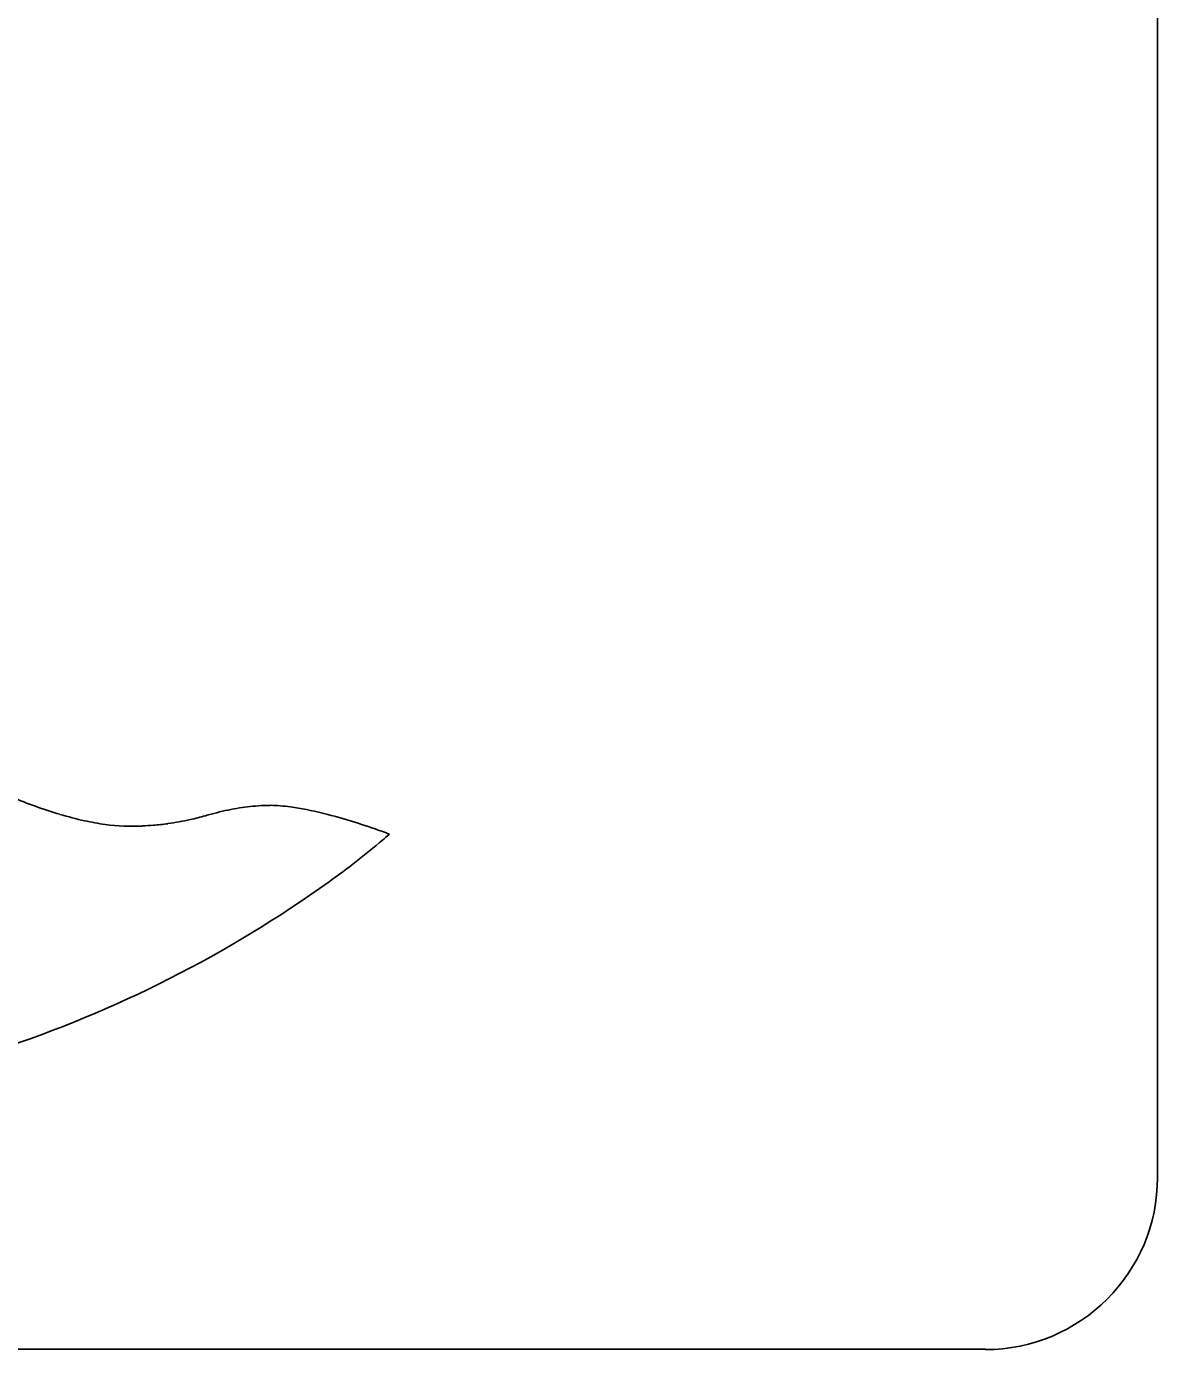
# Model space of a CAD drawing. Extents: x 42133 to 45533, y 41351 to 47951.
# Drawn here: x 42288.26 to 42301.6, y 47599.96 to 47615.57 of the extents above; entities that cross this region are included whole.
import ezdxf

# ---------------------------------------------------------------- set-up
doc = ezdxf.new("R2010")
doc.units = 0
doc.layers.add('P_TRAF_SIGN_SignDetails', color=7, linetype='Continuous')

msp = doc.modelspace()

# ---------------------------------------------------------------- linework, layer by layer
at = {"layer": 'P_TRAF_SIGN_SignDetails'}
for p, q in [((42301.6, 47630.272), (42301.6, 47601.932)), ((42271.124, 47599.96), (42299.57, 47599.96))]:
    msp.add_line(p, q, dxfattribs=at)
for centre, radius, start, end in [((42291.566, 47615.298), 9.487, 248.47, 250.2789), ((42291.566, 47615.298), 9.487, 248.47, 250.2789), ((42291.566, 47615.298), 9.487, 248.47, 250.2789), ((42291.247, 47603.184), 3.199, 94.0069, 98.5832), ((42291.247, 47603.184), 3.199, 94.0069, 98.5832), ((42291.247, 47603.184), 3.199, 94.0069, 98.5832), ((42291.113, 47605.022), 1.356, 89.1541, 93.7838), ((42291.113, 47605.022), 1.356, 89.1541, 93.7838), ((42291.113, 47605.022), 1.356, 89.1541, 93.7838), ((42291.093, 47604.375), 2.004, 82.0234, 88.8784), ((42291.093, 47604.375), 2.004, 82.0234, 88.8784), ((42291.093, 47604.375), 2.004, 82.0234, 88.8784), ((42290.304, 47611.755), 5.726, 250.206, 253.2281), ((42290.304, 47611.755), 5.726, 250.206, 253.2281), ((42290.304, 47611.755), 5.726, 250.206, 253.2281), ((42289.8, 47610.062), 3.96, 253.1413, 257.4933), ((42289.8, 47610.062), 3.96, 253.1413, 257.4933), ((42289.8, 47610.062), 3.96, 253.1413, 257.4933), ((42289.295, 47610.116), 4.007, 282.9206, 285.5327), ((42289.295, 47610.116), 4.007, 282.9206, 285.5327), ((42289.295, 47610.116), 4.007, 282.9206, 285.5327), ((42293.308, 47595.615), 11.039, 104.7209, 105.4407), ((42293.308, 47595.615), 11.039, 104.7209, 105.4407), ((42293.308, 47595.615), 11.039, 104.7209, 105.4407), ((42291.169, 47603.767), 2.611, 98.8134, 104.7961), ((42291.169, 47603.767), 2.611, 98.8134, 104.7961), ((42291.169, 47603.767), 2.611, 98.8134, 104.7961), ((42290.929, 47603.098), 3.291, 78.9369, 82.267), ((42290.929, 47603.098), 3.291, 78.9369, 82.267), ((42290.929, 47603.098), 3.291, 78.9369, 82.267), ((42290.682, 47601.855), 4.558, 75.6521, 78.8944), ((42290.682, 47601.855), 4.558, 75.6521, 78.8944), ((42290.682, 47601.855), 4.558, 75.6521, 78.8944), ((42290.111, 47599.676), 6.81, 69.9357, 75.5397), ((42290.111, 47599.676), 6.81, 69.9357, 75.5397), ((42290.111, 47599.676), 6.81, 69.9357, 75.5397), ((42289.595, 47609.131), 3.006, 257.4626, 262.1875), ((42289.595, 47609.131), 3.006, 257.4626, 262.1875), ((42289.595, 47609.131), 3.006, 257.4626, 262.1875), ((42289.498, 47608.344), 2.213, 261.898, 273.2643), ((42289.498, 47608.344), 2.213, 261.898, 273.2643), ((42289.498, 47608.344), 2.213, 261.898, 273.2643), ((42289.311, 47611.195), 5.07, 273.5415, 275.0304), ((42289.311, 47611.195), 5.07, 273.5415, 275.0304), ((42289.311, 47611.195), 5.07, 273.5415, 275.0304), ((42289.421, 47609.982), 3.853, 274.978, 277.5212), ((42289.421, 47609.982), 3.853, 274.978, 277.5212), ((42289.421, 47609.982), 3.853, 274.978, 277.5212), ((42289.546, 47609.065), 2.926, 277.4414, 282.7345), ((42289.546, 47609.065), 2.926, 277.4414, 282.7345), ((42289.546, 47609.065), 2.926, 277.4414, 282.7345), ((42290.891, 47601.785), 4.562, 68.8153, 70.0471), ((42290.891, 47601.785), 4.562, 68.8153, 70.0471), ((42290.891, 47601.785), 4.562, 68.8153, 70.0471), ((42285.962, 47613.663), 10.071, 305.6213, 310.1676), ((42285.962, 47613.663), 10.071, 305.6213, 310.1676), ((42285.962, 47613.663), 10.071, 305.6213, 310.1676), ((42288.83, 47610.202), 5.576, 310.5844, 311.7014), ((42288.83, 47610.202), 5.576, 310.5844, 311.7014), ((42288.83, 47610.202), 5.576, 310.5844, 311.7014), ((42283.434, 47617.174), 14.397, 288.1142, 305.6617), ((42283.434, 47617.174), 14.397, 288.1142, 305.6617), ((42283.434, 47617.174), 14.397, 288.1142, 305.6617), ((42299.569, 47601.989), 2.032, 270, 0)]:
    msp.add_arc(centre, radius, start, end, dxfattribs=at)

doc.saveas('drawing.dxf')
